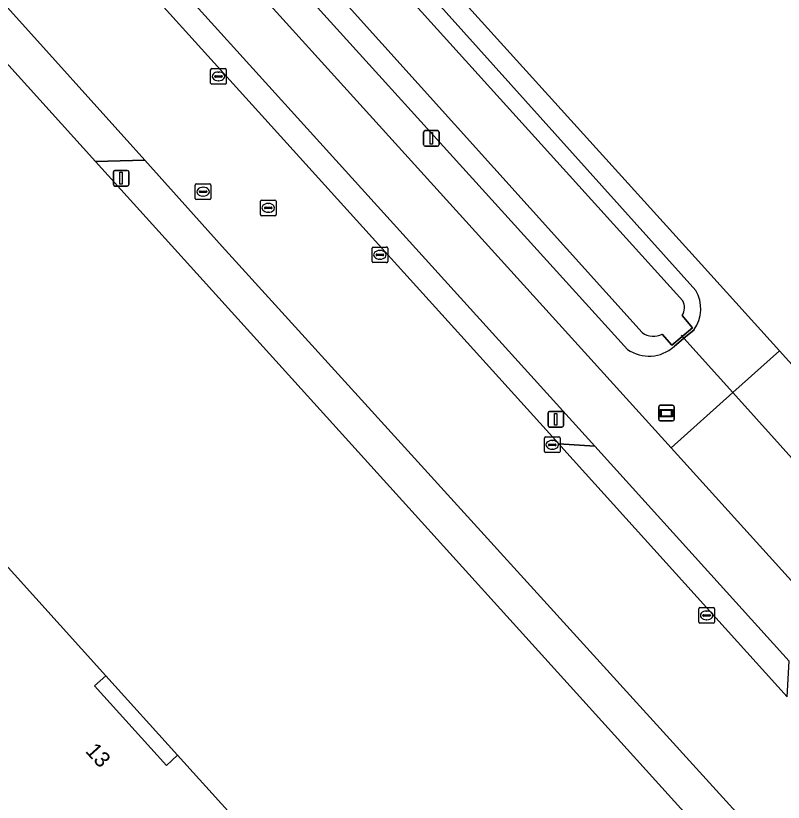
# Model space of a CAD drawing. Extents: x 156141 to 158132, y 385651 to 388333.
# Drawn here: x 156739.1 to 156788.2, y 387444.8 to 387495 of the extents above; entities that cross this region are included whole.
import ezdxf

# ---------------------------------------------------------------- set-up
doc = ezdxf.new("R2010")
doc.units = 0
for name, color, linetype in [('IMGEO_Afsluitpaal', 7, 'Continuous'), ('IMGEO_Berm_groen', 7, 'Continuous'), ('IMGEO_Duiker', 7, 'Continuous'), ('IMGEO_Erf', 7, 'Continuous'), ('IMGEO_Fietspad_gesloten', 7, 'Continuous'), ('IMGEO_Groenvoorziening', 7, 'Continuous'), ('IMGEO_Hek', 7, 'Continuous'), ('IMGEO_Informatiebord', 7, 'Continuous'), ('IMGEO_Kolk', 7, 'Continuous'), ('IMGEO_Lichtmast', 7, 'Continuous'), ('IMGEO_Oever', 7, 'Continuous'), ('IMGEO_Pand', 7, 'Continuous'), ('IMGEO_Pand_nummerreeks', 7, 'Continuous'), ('IMGEO_Pand_overbouw', 7, 'Continuous'), ('IMGEO_Rijbaan_lokaal_gesloten', 7, 'Continuous'), ('IMGEO_Rijbaan_lokaal_open', 7, 'Continuous'), ('IMGEO_Rioolput', 7, 'Continuous'), ('IMGEO_Verkeersbordpaal', 7, 'Continuous'), ('IMGEO_Waterloop', 7, 'Continuous')]:
    doc.layers.add(name, color=color, linetype=linetype)

msp = doc.modelspace()

# ---------------------------------------------------------------- linework, layer by layer
at = {"layer": 'IMGEO_Afsluitpaal'}
for p, q in [((156765.196, 387486.779), (156765.196, 387487.579)), ((156765.196, 387487.579), (156765.196, 387486.779)), ((156765.296, 387487.679), (156766.086, 387487.679)), ((156766.086, 387487.679), (156765.296, 387487.679)), ((156766.186, 387487.579), (156766.186, 387486.779)), ((156766.186, 387486.779), (156766.186, 387487.579)), ((156766.086, 387486.679), (156765.296, 387486.679)), ((156765.296, 387486.679), (156766.086, 387486.679))]:
    msp.add_line(p, q, dxfattribs=at)
msp.add_lwpolyline([(156765.616, 387487.554), (156765.766, 387487.554), (156765.766, 387486.804), (156765.616, 387486.804), (156765.616, 387487.554)], dxfattribs=at)
for centre, start, end in [((156765.296, 387487.579), 90, 180), ((156765.296, 387487.579), 90, 180), ((156766.086, 387487.579), 0, 90), ((156766.086, 387487.579), 360, 90), ((156765.296, 387486.779), 180, 270), ((156765.296, 387486.779), 180, 270), ((156766.086, 387486.779), 270, 0), ((156766.086, 387486.779), 270, 0)]:
    msp.add_arc(centre, 0.1, start, end, dxfattribs=at)
at = {"layer": 'IMGEO_Berm_groen'}
for points in [[(156746.718, 387500), (156712.111, 387538.216), (156710.944, 387537.167), (156730.58, 387515.468), (156773.831, 387467.673), (156776.128, 387467.523)], [(156752.334, 387480.269), (156747.382, 387485.781), (156744.237, 387485.693), (156786.895, 387438.57), (156787.478, 387441.603)]]:
    msp.add_lwpolyline(points, close=True, dxfattribs=at)
at = {"layer": 'IMGEO_Duiker'}
msp.add_lwpolyline([(156781.643, 387474.607), (156781.721, 387474.52), (156781.817, 387474.413), (156784.947, 387470.942), (156792.708, 387462.333), (156795.339, 387459.414), (156795.466, 387459.272)], dxfattribs=at)
at = {"layer": 'IMGEO_Erf'}
for points in [[(156635.094, 387640.354), (156649.301, 387624.631), (156650.851, 387622.917), (156654.149, 387619.266), (156656.158, 387617.043), (156657.325, 387618.097), (156670.587, 387603.403), (156678.365, 387594.783), (156679.166, 387593.896), (156686.466, 387600.496), (156688.888, 387601.354), (156691.163, 387600.15), (156724.535, 387562.997), (156709.488, 387563.912), (156707.811, 387562.233), (156752.805, 387512.437), (156782.941, 387479.122), (156787.929, 387473.603), (156795.681, 387465.029)], [(156793.294, 387431.508), (156786.895, 387438.57), (156744.237, 387485.693), (156737.108, 387493.575), (156736.88, 387493.827), (156736.662, 387494.075), (156736.436, 387494.332), (156623.057, 387391.856), (156682.789, 387325.727), (156672.863, 387316.294), (156576.493, 387224.706)]]:
    msp.add_lwpolyline(points, dxfattribs=at)
msp.add_lwpolyline([(156676.596, 387356.811), (156668.547, 387365.71), (156668.392, 387365.881), (156672.36, 387369.47), (156667.497, 387374.846), (156663.529, 387371.257), (156663.375, 387371.428), (156657.686, 387377.717), (156661.683, 387381.332), (156656.11, 387387.497), (156730.783, 387455.002), (156733.332, 387452.183), (156734.43, 387453.176), (156731.882, 387455.977), (156737.494, 387461.057), (156744.901, 387452.863), (156744.181, 387452.213), (156748.766, 387447.134), (156749.479, 387447.794), (156761.939, 387434.014), (156756.325, 387428.93), (156754.485, 387430.961), (156753.399, 387429.977), (156755.239, 387427.945)], close=True, dxfattribs=at)
at = {"layer": 'IMGEO_Fietspad_gesloten'}
msp.add_lwpolyline([(156788.894, 387458.71), (156781.004, 387467.422), (156751.5, 387500), (156673.243, 387586.408), (156661.859, 387598.978), (156661.694, 387599.163), (156657.588, 387603.771), (156653.428, 387608.928), (156636.612, 387631.386), (156633.874, 387629.22), (156653.249, 387603.495), (156654.677, 387601.565), (156656.514, 387599.474), (156673.017, 387581.269), (156675.728, 387578.392), (156710.195, 387540.331), (156712.111, 387538.216), (156746.718, 387500), (156776.128, 387467.523), (156788.556, 387453.799)], dxfattribs=at)
at = {"layer": 'IMGEO_Groenvoorziening'}
msp.add_lwpolyline([(156678.365, 387594.783), (156675.388, 387592.091), (156673.43, 387590.319), (156673.243, 387586.408), (156751.5, 387500), (156781.004, 387467.422), (156784.947, 387470.942), (156787.929, 387473.603), (156782.941, 387479.122), (156752.805, 387512.437), (156707.811, 387562.233), (156709.488, 387563.912), (156724.535, 387562.997), (156691.163, 387600.15), (156688.888, 387601.354), (156686.466, 387600.496), (156679.166, 387593.896)], close=True, dxfattribs=at)
for points in [[(156778.225, 387473.7), (156678.358, 387583.842)], [(156707.147, 387561.448), (156782.58, 387477.465)], [(156782.471, 387474.963), (156781.817, 387474.413), (156781.192, 387473.888)]]:
    msp.add_lwpolyline(points, dxfattribs=at)
for centre, radius, start, end in [((156780.598, 387476.298), 2.3, 324.5197, 30.4913), ((156779.591, 387475.653), 2.383, 235.0336, 312.2176)]:
    msp.add_arc(centre, radius, start, end, dxfattribs=at)
at = {"layer": 'IMGEO_Hek'}
for points in [[(156815.646, 387442.944), (156815.309, 387443.316), (156810.842, 387448.258), (156795.681, 387465.029), (156787.929, 387473.603), (156782.941, 387479.122), (156752.805, 387512.437), (156707.811, 387562.233)], [(156744.237, 387485.693), (156737.108, 387493.575), (156736.88, 387493.827)], [(156786.895, 387438.57), (156744.237, 387485.693)]]:
    msp.add_lwpolyline(points, dxfattribs=at)
at = {"layer": 'IMGEO_Informatiebord'}
for p, q in [((156780.215, 387469.234), (156780.215, 387470.034)), ((156780.215, 387470.034), (156780.215, 387469.234)), ((156780.315, 387470.134), (156781.105, 387470.134)), ((156781.105, 387470.134), (156780.315, 387470.134)), ((156781.205, 387470.034), (156781.205, 387469.234)), ((156781.205, 387469.234), (156781.205, 387470.034)), ((156781.105, 387469.134), (156780.315, 387469.134)), ((156780.315, 387469.134), (156781.105, 387469.134))]:
    msp.add_line(p, q, dxfattribs=at)
for points in [[(156780.316, 387469.866), (156781.104, 387469.866), (156781.104, 387469.402), (156780.316, 387469.402), (156780.316, 387469.866)], [(156780.381, 387469.801), (156780.381, 387469.467), (156781.039, 387469.467), (156781.039, 387469.801), (156780.381, 387469.801)]]:
    msp.add_lwpolyline(points, dxfattribs=at)
for centre, start, end in [((156780.315, 387470.034), 90, 180), ((156780.315, 387470.034), 90, 180), ((156781.105, 387470.034), 0, 90), ((156781.105, 387470.034), 360, 90), ((156780.315, 387469.234), 180, 270), ((156780.315, 387469.234), 180, 270), ((156781.105, 387469.234), 270, 0), ((156781.105, 387469.234), 270, 0)]:
    msp.add_arc(centre, 0.1, start, end, dxfattribs=at)
at = {"layer": 'IMGEO_Kolk'}
for p, q in [((156751.593, 387490.711), (156751.593, 387491.563)), ((156751.668, 387491.637), (156752.52, 387491.637)), ((156752.081, 387491.417), (156752.106, 387491.417)), ((156752.594, 387491.563), (156752.594, 387490.711)), ((156751.852, 387491.131), (156751.852, 387491.143)), ((156752.29, 387491.094), (156751.892, 387491.094)), ((156751.895, 387491.18), (156752.293, 387491.18)), ((156752.104, 387490.857), (156752.079, 387490.857)), ((156752.336, 387491.143), (156752.336, 387491.131)), ((156752.52, 387490.637), (156751.668, 387490.637)), ((156761.903, 387479.316), (156761.903, 387480.168)), ((156761.978, 387480.242), (156762.83, 387480.242)), ((156762.205, 387479.785), (156762.603, 387479.785)), ((156762.391, 387480.022), (156762.416, 387480.022)), ((156762.904, 387480.168), (156762.904, 387479.316)), ((156762.162, 387479.736), (156762.162, 387479.748)), ((156762.6, 387479.699), (156762.202, 387479.699)), ((156762.414, 387479.462), (156762.389, 387479.462)), ((156762.646, 387479.748), (156762.646, 387479.736)), ((156762.83, 387479.242), (156761.978, 387479.242)), ((156772.913, 387467.184), (156772.913, 387468.036)), ((156772.988, 387468.11), (156773.84, 387468.11)), ((156773.401, 387467.89), (156773.426, 387467.89)), ((156773.914, 387468.036), (156773.914, 387467.184)), ((156773.172, 387467.604), (156773.172, 387467.616)), ((156773.61, 387467.567), (156773.212, 387467.567)), ((156773.215, 387467.653), (156773.613, 387467.653)), ((156773.424, 387467.33), (156773.399, 387467.33)), ((156773.656, 387467.616), (156773.656, 387467.604)), ((156773.84, 387467.11), (156772.988, 387467.11)), ((156782.849, 387457.217), (156783.701, 387457.217)), ((156782.774, 387456.291), (156782.774, 387457.143)), ((156783.033, 387456.711), (156783.033, 387456.723)), ((156783.471, 387456.674), (156783.073, 387456.674)), ((156783.076, 387456.76), (156783.474, 387456.76)), ((156783.262, 387456.997), (156783.287, 387456.997)), ((156783.517, 387456.723), (156783.517, 387456.711)), ((156783.775, 387457.143), (156783.775, 387456.291)), ((156783.701, 387456.217), (156782.849, 387456.217)), ((156783.285, 387456.437), (156783.26, 387456.437))]:
    msp.add_line(p, q, dxfattribs=at)
for points in [[(156751.593, 387490.711), (156751.593, 387491.563)], [(156751.668, 387491.637), (156752.52, 387491.637)], [(156752.594, 387491.563), (156752.594, 387490.711)], [(156752.52, 387490.637), (156751.668, 387490.637)], [(156761.903, 387479.316), (156761.903, 387480.168)], [(156761.978, 387480.242), (156762.83, 387480.242)], [(156762.904, 387480.168), (156762.904, 387479.316)], [(156762.83, 387479.242), (156761.978, 387479.242)], [(156772.913, 387467.184), (156772.913, 387468.036)], [(156772.988, 387468.11), (156773.84, 387468.11)], [(156773.914, 387468.036), (156773.914, 387467.184)], [(156773.84, 387467.11), (156772.988, 387467.11)], [(156782.849, 387457.217), (156783.701, 387457.217)], [(156782.774, 387456.291), (156782.774, 387457.143)], [(156783.775, 387457.143), (156783.775, 387456.291)], [(156783.701, 387456.217), (156782.849, 387456.217)]]:
    msp.add_lwpolyline(points, dxfattribs=at)
for centre, radius, start, end in [((156751.67, 387491.561), 0.0765, 91.552, 178.448), ((156751.67, 387491.561), 0.0765, 91.552, 178.448), ((156752.518, 387491.561), 0.0765, 1.552, 88.448), ((156752.518, 387491.561), 0.0765, 1.552, 88.448), ((156751.892, 387491.14), 0.0403, 85.8775, 175.7526), ((156751.889, 387491.13), 0.0366, 178.938, 274.7102), ((156752.293, 387491.137), 0.043, 264.8664, 352.4533), ((156752.297, 387491.142), 0.0386, 1.7309, 96.639), ((156751.67, 387490.713), 0.0765, 181.552, 268.448), ((156751.67, 387490.713), 0.0765, 181.552, 268.448), ((156752.518, 387490.713), 0.0765, 271.552, 358.448), ((156752.518, 387490.713), 0.0765, 271.552, 358.448), ((156761.98, 387480.166), 0.0765, 91.552, 178.448), ((156761.98, 387480.166), 0.0765, 91.552, 178.448), ((156762.202, 387479.745), 0.0403, 85.8775, 175.7526), ((156762.607, 387479.747), 0.0386, 1.7309, 96.639), ((156762.828, 387480.166), 0.0765, 1.552, 88.448), ((156762.828, 387480.166), 0.0765, 1.552, 88.448), ((156761.98, 387479.318), 0.0765, 181.552, 268.448), ((156761.98, 387479.318), 0.0765, 181.552, 268.448), ((156762.199, 387479.735), 0.0366, 178.938, 274.7102), ((156762.603, 387479.742), 0.043, 264.8664, 352.4533), ((156762.828, 387479.318), 0.0765, 271.552, 358.448), ((156762.828, 387479.318), 0.0765, 271.552, 358.448), ((156772.99, 387468.034), 0.0765, 91.552, 178.448), ((156772.99, 387468.034), 0.0765, 91.552, 178.448), ((156773.838, 387468.034), 0.0765, 1.552, 88.448), ((156773.838, 387468.034), 0.0765, 1.552, 88.448), ((156773.212, 387467.613), 0.0403, 85.8775, 175.7526), ((156773.209, 387467.603), 0.0366, 178.938, 274.7102), ((156773.613, 387467.61), 0.043, 264.8664, 352.4533), ((156773.617, 387467.615), 0.0386, 1.7309, 96.639), ((156772.99, 387467.186), 0.0765, 181.552, 268.448), ((156772.99, 387467.186), 0.0765, 181.552, 268.448), ((156773.838, 387467.186), 0.0765, 271.552, 358.448), ((156773.838, 387467.186), 0.0765, 271.552, 358.448), ((156782.851, 387457.141), 0.0765, 91.552, 178.448), ((156782.851, 387457.141), 0.0765, 91.552, 178.448), ((156783.699, 387457.141), 0.0765, 1.552, 88.448), ((156783.699, 387457.141), 0.0765, 1.552, 88.448), ((156783.073, 387456.72), 0.0403, 85.8775, 175.7526), ((156783.07, 387456.71), 0.0366, 178.938, 274.7102), ((156783.474, 387456.717), 0.043, 264.8664, 352.4533), ((156783.478, 387456.722), 0.0386, 1.7309, 96.639), ((156782.851, 387456.293), 0.0765, 181.552, 268.448), ((156782.851, 387456.293), 0.0765, 181.552, 268.448), ((156783.699, 387456.293), 0.0765, 271.552, 358.448), ((156783.699, 387456.293), 0.0765, 271.552, 358.448)]:
    msp.add_arc(centre, radius, start, end, dxfattribs=at)
for centre, major_axis, ratio, start_param, end_param in [((156752.08, 387491.137), (-0.387, 0.002), 0.722429, 4.712389, 7.853982), ((156752.105, 387491.137), (-0.39, 0.002), 0.717154, 1.570796, 4.712389), ((156762.39, 387479.742), (-0.387, 0.002), 0.722429, 4.712389, 7.853982), ((156762.415, 387479.742), (-0.39, 0.002), 0.717154, 1.570796, 4.712389), ((156773.4, 387467.61), (-0.387, 0.002), 0.722429, 4.712389, 7.853982), ((156773.425, 387467.61), (-0.39, 0.002), 0.717154, 1.570796, 4.712389), ((156783.261, 387456.717), (-0.387, 0.002), 0.722429, 4.712389, 7.853982), ((156783.286, 387456.717), (-0.39, 0.002), 0.717154, 1.570796, 4.712389)]:
    msp.add_ellipse(centre, major_axis=major_axis, ratio=ratio, start_param=start_param, end_param=end_param, dxfattribs=at)
at = {"layer": 'IMGEO_Lichtmast'}
for p, q in [((156773.243, 387469.745), (156774.033, 387469.745)), ((156774.033, 387469.745), (156773.243, 387469.745)), ((156773.143, 387468.845), (156773.143, 387469.645)), ((156773.143, 387469.645), (156773.143, 387468.845)), ((156774.133, 387469.645), (156774.133, 387468.845)), ((156774.133, 387468.845), (156774.133, 387469.645)), ((156774.033, 387468.745), (156773.243, 387468.745)), ((156773.243, 387468.745), (156774.033, 387468.745))]:
    msp.add_line(p, q, dxfattribs=at)
msp.add_lwpolyline([(156773.563, 387469.62), (156773.713, 387469.62), (156773.713, 387468.87), (156773.563, 387468.87), (156773.563, 387469.62)], dxfattribs=at)
for centre, start, end in [((156773.243, 387469.645), 90, 180), ((156773.243, 387469.645), 90, 180), ((156774.033, 387469.645), 0, 90), ((156774.033, 387469.645), 360, 90), ((156773.243, 387468.845), 180, 270), ((156773.243, 387468.845), 180, 270), ((156774.033, 387468.845), 270, 0), ((156774.033, 387468.845), 270, 0)]:
    msp.add_arc(centre, 0.1, start, end, dxfattribs=at)
at = {"layer": 'IMGEO_Oever'}
for points in [[(156779.164, 387474.772), (156679.162, 387585.757)], [(156678.358, 387583.842), (156778.225, 387473.7)], [(156704.408, 387562.47), (156716.576, 387548.996), (156738.835, 387524.519), (156758.424, 387502.63), (156781.761, 387476.814)], [(156782.58, 387477.465), (156707.147, 387561.448)], [(156781.712, 387475.865), (156782.381, 387475.071), (156781.721, 387474.52), (156781.056, 387473.964), (156780.442, 387474.68)], [(156781.192, 387473.888), (156781.817, 387474.413), (156782.471, 387474.963)]]:
    msp.add_lwpolyline(points, dxfattribs=at)
for centre, radius, start, end in [((156780.598, 387476.298), 2.3, 324.5197, 30.4913), ((156780.825, 387476.387), 1.029, 329.5464, 24.5421), ((156779.874, 387475.719), 1.184, 233.1265, 298.6385), ((156779.591, 387475.653), 2.383, 235.0336, 312.2176)]:
    msp.add_arc(centre, radius, start, end, dxfattribs=at)
at = {"layer": 'IMGEO_Pand'}
msp.add_lwpolyline([(156755.239, 387427.945), (156753.399, 387429.977), (156754.485, 387430.961), (156756.325, 387428.93), (156761.939, 387434.014), (156749.479, 387447.794), (156748.766, 387447.134), (156744.181, 387452.213), (156744.901, 387452.863), (156737.494, 387461.057), (156731.882, 387455.977), (156734.43, 387453.176), (156733.332, 387452.183), (156730.783, 387455.002), (156656.11, 387387.497), (156661.683, 387381.332), (156657.686, 387377.717), (156663.375, 387371.428), (156663.529, 387371.257), (156667.497, 387374.846), (156672.36, 387369.47), (156668.392, 387365.881), (156668.547, 387365.71), (156676.596, 387356.811)], close=True, dxfattribs=at)
at = {"layer": 'IMGEO_Pand_overbouw'}
msp.add_lwpolyline([(156749.479, 387447.794), (156744.901, 387452.863), (156744.181, 387452.213), (156748.766, 387447.134)], close=True, dxfattribs=at)
at = {"layer": 'IMGEO_Rijbaan_lokaal_gesloten'}
for points in [[(156788.413, 387451.522), (156774.162, 387467.307), (156773.831, 387467.673), (156730.58, 387515.468), (156710.944, 387537.167), (156709.034, 387539.277), (156672.91, 387579.145), (156654.437, 387599.58), (156653.22, 387600.956), (156652.968, 387600.758), (156652.324, 387601.511), (156643.266, 387613.813), (156635.328, 387624.409), (156631.221, 387629.55), (156629.055, 387632.324), (156625.923, 387629.738), (156628.073, 387627.087), (156631.37, 387622.538)], [(156629.721, 387621.374), (156626.097, 387625.523), (156623.938, 387628.238), (156620.467, 387625.496), (156622.677, 387622.734), (156627.604, 387616.653), (156660.668, 387581.568), (156679.046, 387561.32), (156683.223, 387556.751), (156707.065, 387530.376), (156722.22, 387513.639), (156729.612, 387505.458), (156730.302, 387504.709), (156738.019, 387496.204), (156747.382, 387485.781), (156752.334, 387480.269), (156787.478, 387441.603), (156796.344, 387431.818)]]:
    msp.add_lwpolyline(points, dxfattribs=at)
at = {"layer": 'IMGEO_Rijbaan_lokaal_open'}
for points in [[(156738.019, 387496.204), (156730.302, 387504.709), (156730.314, 387501.471), (156730.654, 387501.095), (156730.689, 387500.744), (156735.427, 387495.457), (156735.769, 387495.445), (156736.089, 387495.091), (156736.243, 387495.129), (156737.67, 387495.213), (156738.04, 387494.61), (156737.108, 387493.575), (156744.237, 387485.693), (156747.382, 387485.781)], [(156787.929, 387473.603), (156784.947, 387470.942), (156781.004, 387467.422), (156788.894, 387458.71), (156789.515, 387459.437), (156792.708, 387462.333), (156795.681, 387465.029)], [(156776.128, 387467.523), (156773.831, 387467.673), (156774.162, 387467.307), (156788.413, 387451.522), (156788.556, 387453.799)]]:
    msp.add_lwpolyline(points, close=True, dxfattribs=at)
at = {"layer": 'IMGEO_Rioolput'}
for p, q in [((156750.686, 387484.273), (156751.538, 387484.273)), ((156750.611, 387483.347), (156750.611, 387484.199)), ((156750.87, 387483.767), (156750.87, 387483.779)), ((156750.913, 387483.816), (156751.311, 387483.816)), ((156751.099, 387484.053), (156751.124, 387484.053)), ((156751.354, 387483.779), (156751.354, 387483.767)), ((156751.612, 387484.199), (156751.612, 387483.347)), ((156751.538, 387483.273), (156750.686, 387483.273)), ((156751.308, 387483.73), (156750.91, 387483.73)), ((156751.122, 387483.493), (156751.097, 387483.493)), ((156754.77, 387482.315), (156754.77, 387483.167)), ((156754.845, 387483.241), (156755.697, 387483.241)), ((156755.072, 387482.784), (156755.47, 387482.784)), ((156755.258, 387483.021), (156755.283, 387483.021)), ((156755.771, 387483.167), (156755.771, 387482.315)), ((156755.029, 387482.735), (156755.029, 387482.747)), ((156755.467, 387482.698), (156755.069, 387482.698)), ((156755.281, 387482.461), (156755.256, 387482.461)), ((156755.513, 387482.747), (156755.513, 387482.735)), ((156755.697, 387482.241), (156754.845, 387482.241))]:
    msp.add_line(p, q, dxfattribs=at)
for points in [[(156750.686, 387484.273), (156751.538, 387484.273)], [(156750.611, 387483.347), (156750.611, 387484.199)], [(156751.612, 387484.199), (156751.612, 387483.347)], [(156751.538, 387483.273), (156750.686, 387483.273)], [(156754.77, 387482.315), (156754.77, 387483.167)], [(156754.845, 387483.241), (156755.697, 387483.241)], [(156755.771, 387483.167), (156755.771, 387482.315)], [(156755.697, 387482.241), (156754.845, 387482.241)]]:
    msp.add_lwpolyline(points, dxfattribs=at)
for centre, radius, start, end in [((156750.688, 387484.197), 0.0765, 91.552, 178.448), ((156750.688, 387484.197), 0.0765, 91.552, 178.448), ((156751.536, 387484.197), 0.0765, 1.552, 88.448), ((156751.536, 387484.197), 0.0765, 1.552, 88.448), ((156750.91, 387483.776), 0.0403, 85.8775, 175.7526), ((156751.315, 387483.778), 0.0386, 1.7309, 96.639), ((156750.688, 387483.349), 0.0765, 181.552, 268.448), ((156750.688, 387483.349), 0.0765, 181.552, 268.448), ((156750.907, 387483.766), 0.0366, 178.938, 274.7102), ((156751.311, 387483.773), 0.043, 264.8664, 352.4533), ((156751.536, 387483.349), 0.0765, 271.552, 358.448), ((156751.536, 387483.349), 0.0765, 271.552, 358.448), ((156754.847, 387483.165), 0.0765, 91.552, 178.448), ((156754.847, 387483.165), 0.0765, 91.552, 178.448), ((156755.069, 387482.744), 0.0403, 85.8775, 175.7526), ((156755.474, 387482.746), 0.0386, 1.7309, 96.639), ((156755.695, 387483.165), 0.0765, 1.552, 88.448), ((156755.695, 387483.165), 0.0765, 1.552, 88.448), ((156754.847, 387482.317), 0.0765, 181.552, 268.448), ((156754.847, 387482.317), 0.0765, 181.552, 268.448), ((156755.066, 387482.734), 0.0366, 178.938, 274.7102), ((156755.47, 387482.741), 0.043, 264.8664, 352.4533), ((156755.695, 387482.317), 0.0765, 271.552, 358.448), ((156755.695, 387482.317), 0.0765, 271.552, 358.448)]:
    msp.add_arc(centre, radius, start, end, dxfattribs=at)
for centre, major_axis, ratio, start_param, end_param in [((156751.098, 387483.773), (-0.387, 0.002), 0.722429, 4.712389, 7.853982), ((156751.123, 387483.773), (-0.39, 0.002), 0.717154, 1.570796, 4.712389), ((156755.257, 387482.741), (-0.387, 0.002), 0.722429, 4.712389, 7.853982), ((156755.282, 387482.741), (-0.39, 0.002), 0.717154, 1.570796, 4.712389)]:
    msp.add_ellipse(centre, major_axis=major_axis, ratio=ratio, start_param=start_param, end_param=end_param, dxfattribs=at)
at = {"layer": 'IMGEO_Verkeersbordpaal'}
for p, q in [((156745.378, 387484.237), (156745.378, 387485.037)), ((156745.378, 387485.037), (156745.378, 387484.237)), ((156745.478, 387485.137), (156746.268, 387485.137)), ((156746.268, 387485.137), (156745.478, 387485.137)), ((156746.368, 387485.037), (156746.368, 387484.237)), ((156746.368, 387484.237), (156746.368, 387485.037)), ((156746.268, 387484.137), (156745.478, 387484.137)), ((156745.478, 387484.137), (156746.268, 387484.137))]:
    msp.add_line(p, q, dxfattribs=at)
msp.add_lwpolyline([(156745.798, 387485.012), (156745.948, 387485.012), (156745.948, 387484.262), (156745.798, 387484.262), (156745.798, 387485.012)], dxfattribs=at)
for centre, start, end in [((156745.478, 387485.037), 90, 180), ((156745.478, 387485.037), 90, 180), ((156746.268, 387485.037), 0, 90), ((156746.268, 387485.037), 360, 90), ((156745.478, 387484.237), 180, 270), ((156745.478, 387484.237), 180, 270), ((156746.268, 387484.237), 270, 0), ((156746.268, 387484.237), 270, 0)]:
    msp.add_arc(centre, 0.1, start, end, dxfattribs=at)
at = {"layer": 'IMGEO_Waterloop'}
for points in [[(156679.162, 387585.757), (156779.164, 387474.772)], [(156781.761, 387476.814), (156758.424, 387502.63), (156738.835, 387524.519), (156716.576, 387548.996)], [(156780.442, 387474.68), (156781.056, 387473.964), (156781.721, 387474.52), (156782.381, 387475.071), (156781.712, 387475.865)]]:
    msp.add_lwpolyline(points, dxfattribs=at)
for centre, radius, start, end in [((156780.825, 387476.387), 1.029, 329.5464, 24.5421), ((156779.874, 387475.719), 1.184, 233.1265, 298.6385)]:
    msp.add_arc(centre, radius, start, end, dxfattribs=at)

# ---------------------------------------------------------------- texts
at = {"layer": 'IMGEO_Pand_nummerreeks'}
msp.add_text('13', height=1, rotation=312.0713, dxfattribs=at).set_placement((156743.548, 387448.019))

doc.saveas('drawing.dxf')
